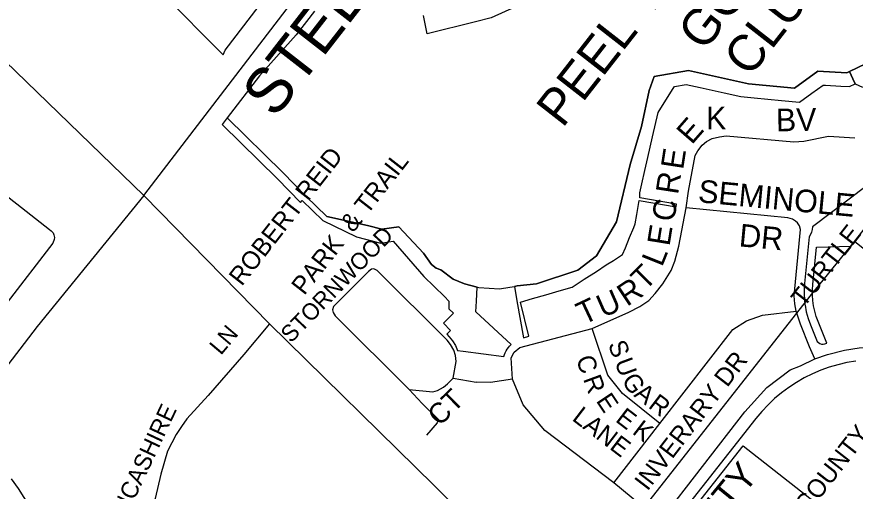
# Model space of a CAD drawing. Extents: x 586326 to 623965, y 4819854 to 4857850.
# Drawn here: x 601997 to 602920, y 4835234 to 4835757 of the extents above; entities that cross this region are included whole.
import ezdxf

# ---------------------------------------------------------------- set-up
doc = ezdxf.new("R2010")
doc.units = 0
for name, color, linetype in [('Lots_Concessions', 7, 'Continuous'), ('Major Rds and Hwys', 7, 'Continuous'), ('Major Rds Lbls', 7, 'Continuous'), ('Minor Rd Lbls', 7, 'Continuous'), ('Minor Rds', 7, 'Continuous'), ('Park Lbls', 7, 'Continuous'), ('Park Outlines', 7, 'Continuous'), ('Private Rd Lbls', 7, 'Continuous'), ('Private Rds', 7, 'Continuous'), ('Proposed Secondary Rds', 7, 'Continuous'), ('Pts of Interest', 7, 'Continuous'), ('Secondary Rds Lbls', 7, 'Continuous')]:
    doc.layers.add(name, color=color, linetype=linetype)

msp = doc.modelspace()

# ---------------------------------------------------------------- linework, layer by layer
at = {"layer": 'Lots_Concessions'}
for p, q in [((602918.07, 4835507.46), (603028.02, 4835648.19)), ((602871.98, 4835450.62), (602918.07, 4835507.46)), ((602679.69, 4835205.94), (602871.98, 4835450.62))]:
    msp.add_line(p, q, dxfattribs=at)
at = {"layer": 'Major Rds and Hwys'}
for points in [[(602136.52, 4835559.52), (602365.73, 4835858.89), (602384.59, 4835883.51), (602393.39, 4835895), (602710.6, 4836309.3), (602732.99, 4836338.55), (602760.48, 4836374.96)], [(601959.88, 4835730.4), (602136.52, 4835559.52)], [(602136.52, 4835559.52), (602018.99, 4835415.3)], [(602274.81, 4835418.04), (602136.52, 4835559.52)], [(602018.99, 4835415.3), (601930.14, 4835299.36)], [(602456, 4835240.31), (602274.81, 4835418.04)], [(602608.53, 4835087.92), (602456, 4835240.31)]]:
    msp.add_lwpolyline(points, dxfattribs=at)
at = {"layer": 'Minor Rds'}
for points in [[(602733.85, 4835546.02), (602736.36, 4835564.48), (602743.79, 4835603.51), (602746.55, 4835608.74), (602751.42, 4835614.97), (602756.37, 4835619.28), (602762.37, 4835622.24), (602770.56, 4835624.28), (602777.82, 4835625.47), (602852.55, 4835618.79), (602863.59, 4835619.37), (602890.7, 4835625.09), (602919.66, 4835623.2)], [(602630.25, 4835413.06), (602670.64, 4835430.87), (602682.91, 4835437.12), (602692.73, 4835443.95), (602699.66, 4835451.47), (602708.11, 4835462.28), (602717.26, 4835477.03), (602721.49, 4835487.18), (602725.85, 4835503.56), (602733.85, 4835546.02)], [(602854.89, 4835431.94), (602853.73, 4835440.32), (602852.94, 4835449.11), (602859.7, 4835521.92), (602858.58, 4835526.23), (602856.57, 4835529.38), (602854.4, 4835531.34), (602851.03, 4835533.44), (602845.82, 4835534.88), (602733.85, 4835546.02)], [(602704.91, 4835308.2), (602785.27, 4835411.86), (602800.38, 4835421.46), (602817.84, 4835427.57), (602854.89, 4835431.94)], [(602875.57, 4835379.46), (602869.63, 4835392.8), (602859.77, 4835417.66), (602854.89, 4835431.94)], [(602274.81, 4835418.04), (602246.53, 4835384.21), (602207.48, 4835338.98), (602183.86, 4835313.49), (602177.93, 4835304.88), (602172, 4835296.27), (602162.7, 4835277.59), (602155.1, 4835252.28), (602149.15, 4835225.68), (602146.42, 4835216.43), (602143.69, 4835207.18), (602138.8, 4835196.17), (602131.82, 4835185.2), (602094.23, 4835147.52), (602089.91, 4835143.37), (602085.61, 4835141.99), (602080.91, 4835142.86), (602075.37, 4835145.69), (602040.96, 4835179.4), (602026.79, 4835195.04), (602018.93, 4835203.98), (601998.38, 4835236.61), (601990.65, 4835247.38)], [(602542.49, 4835356.94), (602541.24, 4835380.52), (602544.26, 4835387.05), (602550.75, 4835391.88), (602630.25, 4835413.06)], [(602704.91, 4835308.2), (602663.8, 4835341.34), (602647.44, 4835361.47), (602630.25, 4835413.06)], [(602654.15, 4835242.77), (602578.24, 4835300.65), (602554.21, 4835328.9), (602542.49, 4835356.94)], [(602654.15, 4835242.77), (602704.91, 4835308.2)], [(602705.33, 4835200.4), (602654.15, 4835242.77)]]:
    msp.add_lwpolyline(points, dxfattribs=at)
at = {"layer": 'Park Outlines'}
for points in [[(602156.54, 4835782.76), (602223.87, 4835714.72), (602225.99, 4835719.75), (602263.68, 4835768.71)], [(602324.43, 4835762.95), (602304.39, 4835736.87), (602263.77, 4835691.44), (602228.35, 4835645.26), (602289.52, 4835584.87), (602314.86, 4835558.72), (602337.95, 4835536.57), (602382.74, 4835526.35), (602398.53, 4835522.44), (602417.21, 4835524.97), (602444.56, 4835495.98), (602453.35, 4835483.59), (602458.52, 4835479.41), (602463.64, 4835477.69), (602477.17, 4835467.26), (602489.84, 4835462.11), (602503.71, 4835458.55), (602505.41, 4835458.11), (602528.37, 4835456.65), (602539.61, 4835458.58), (602544.68, 4835459.36), (602547.66, 4835459.82), (602569.13, 4835462.36), (602614.45, 4835477.3), (602634.94, 4835492.93), (602657.13, 4835530.55), (602672.36, 4835593.91), (602684.57, 4835635.63), (602693, 4835675.28), (602698.51, 4835690.76), (602736.3, 4835697.52), (602802.7, 4835682.81), (602853.37, 4835678.03), (602879.04, 4835696.61), (602910.76, 4835694.92), (602913.7, 4835696.3), (602931.46, 4835704.57)], [(602545.81, 4835767.56), (602519.06, 4835755.5), (602501.91, 4835751.19), (602448.64, 4835737.8), (602444.48, 4835757.84)], [(602931.46, 4835704.57), (602913.7, 4835696.3), (602917.45, 4835688.31), (602920.07, 4835682.71), (602928.16, 4835678.97)], [(602937.04, 4835573.39), (602914.87, 4835556.64), (602873.06, 4835525.07), (602872.7, 4835522.1), (602871.92, 4835519.21), (602870.74, 4835516.45), (602869.18, 4835513.9), (602864.15, 4835462.49), (602863.77, 4835456.68), (602863.75, 4835450.85), (602864.07, 4835445.03), (602864.75, 4835439.25), (602864.8, 4835438.87), (602866.17, 4835431.45), (602868.12, 4835424.16), (602870.64, 4835417.04), (602877.42, 4835400.4), (602878.34, 4835398.76), (602879.63, 4835397.4), (602881.21, 4835396.39), (602883, 4835395.8), (602884.87, 4835395.67), (602886.72, 4835395.99), (602888.82, 4835396.63), (602888.71, 4835396.91), (602879.14, 4835420.5), (602877.1, 4835426.14), (602875.46, 4835431.91), (602874.22, 4835437.78), (602873.39, 4835443.72), (602872.98, 4835449.71), (602872.92, 4835455.63), (602873.26, 4835461.53), (602877.28, 4835502.8), (602915.68, 4835503.91), (602919.53, 4835508.8), (602960.82, 4835476.31)], [(602920.7, 4835377.01), (602910.85, 4835375.33), (602901.11, 4835373.08), (602891.53, 4835370.25), (602882.12, 4835366.87), (602872.94, 4835362.94), (602864, 4835358.48), (602855.33, 4835353.5), (602846.98, 4835348.02), (602838.96, 4835342.06), (602831.3, 4835335.64), (602824.04, 4835328.77), (602817.19, 4835321.5), (602810.78, 4835313.83), (602721.32, 4835200.19), (602727.31, 4835195.52), (602796.71, 4835283.72), (603045.91, 4835087.67)]]:
    msp.add_lwpolyline(points, dxfattribs=at)
for points in [[(602554.81, 4835402.67), (602560.67, 4835404.36), (602551.49, 4835442.13), (602564.68, 4835445.86), (602579.28, 4835450.07), (602593.82, 4835454.36), (602608.38, 4835458.62), (602621.66, 4835467.28), (602634.96, 4835475.92), (602645.85, 4835483), (602653.66, 4835488.07), (602663.82, 4835494.66), (602666.89, 4835502.03), (602671.64, 4835513.42), (602676.09, 4835524.14), (602677.78, 4835528.24), (602679.58, 4835538.77), (602682.19, 4835554.06), (602722.78, 4835547.19), (602723.29, 4835550.15), (602682.69, 4835557.02), (602682.73, 4835562.5), (602684.97, 4835572.35), (602688.3, 4835586.99), (602691.64, 4835601.62), (602696.8, 4835624.19), (602702.97, 4835651.11), (602718.82, 4835676.29), (602720.94, 4835679.66), (602733.73, 4835681.96), (602749.12, 4835678.57), (602775.55, 4835672.69), (602793.94, 4835668.56), (602808.88, 4835667.16), (602823.82, 4835665.75), (602838.76, 4835664.35), (602858.68, 4835662.46), (602872.27, 4835672.3), (602884.69, 4835681.3), (602887.38, 4835681.16), (602904.06, 4835680.27), (602913.73, 4835679.75), (602920.07, 4835682.71), (602917.45, 4835688.31), (602913.7, 4835696.3), (602910.76, 4835694.92), (602879.04, 4835696.61), (602853.37, 4835678.03), (602802.7, 4835682.81), (602736.3, 4835697.52), (602698.51, 4835690.76), (602693, 4835675.28), (602684.57, 4835635.63), (602672.36, 4835593.91), (602657.13, 4835530.55), (602634.94, 4835492.93), (602614.45, 4835477.3), (602569.13, 4835462.36), (602547.66, 4835459.82), (602544.68, 4835459.36), (602547.5, 4835443.58)], [(602532.89, 4835382.23), (602533.62, 4835384.29), (602534.51, 4835386.3), (602535.55, 4835388.25), (602536.72, 4835390.12), (602538.02, 4835391.9), (602539.45, 4835393.58), (602541, 4835395.16), (602502.21, 4835431.41), (602502.84, 4835443.25), (602503.71, 4835458.55), (602489.84, 4835462.11), (602477.17, 4835467.26), (602463.64, 4835477.69), (602458.52, 4835479.41), (602453.35, 4835483.59), (602444.56, 4835495.98), (602417.21, 4835524.97), (602398.53, 4835522.44), (602382.74, 4835526.35), (602337.95, 4835536.57), (602314.86, 4835558.72), (602289.52, 4835584.87), (602228.35, 4835645.26), (602222.85, 4835638), (602283.74, 4835577.8), (602309.04, 4835551.69), (602310.99, 4835554.06), (602333.85, 4835532.1), (602370.79, 4835514.03), (602397.7, 4835507.02), (602406.3, 4835508.45), (602411.26, 4835509.25), (602445.01, 4835470.35), (602467.55, 4835448.1), (602472.62, 4835443.11), (602472.49, 4835434.64), (602477.48, 4835429.7), (602466.56, 4835418.68), (602474.42, 4835410.87), (602470.13, 4835406.55), (602472.73, 4835403.95), (602476.67, 4835399.38), (602479.84, 4835394.24), (602482.16, 4835388.67), (602488.07, 4835388)]]:
    msp.add_lwpolyline(points, close=True, dxfattribs=at)
at = {"layer": 'Private Rds'}
for points in [[(601881.83, 4835640.5), (602032.61, 4835521.95), (602034.48, 4835520.67), (602036.75, 4835518.5), (602037.54, 4835516.24), (602038.13, 4835513.38), (602037.73, 4835511.12), (602036.36, 4835507.08), (601985.94, 4835441.74)], [(602477.24, 4835358.22), (602480.41, 4835376.61), (602479.97, 4835383.19), (602477.81, 4835388.97), (602474.37, 4835395.31), (602470.5, 4835400.27), (602393.67, 4835477.08), (602389.94, 4835478.92), (602387.45, 4835478.46), (602384.15, 4835475.91), (602345.3, 4835437.2), (602344.28, 4835433.69)], [(602344.28, 4835433.69), (602345.03, 4835430.52), (602347.4, 4835426.95), (602428.89, 4835345.64)], [(602428.89, 4835345.64), (602454.93, 4835343.16), (602459.81, 4835344.72), (602466.49, 4835348.32), (602470.98, 4835352.13), (602477.24, 4835358.22)], [(602477.24, 4835358.22), (602502.46, 4835353.72)], [(602542.49, 4835356.94), (602518.28, 4835353.41), (602502.46, 4835353.72)], [(602428.89, 4835345.64), (602443.11, 4835330.23), (602460.81, 4835312.96), (602459.74, 4835308.84), (602447.74, 4835295.41)]]:
    msp.add_lwpolyline(points, dxfattribs=at)
at = {"layer": 'Proposed Secondary Rds'}
for points in [[(602875.57, 4835379.46), (602889.47, 4835384.43), (602908.32, 4835388.96), (602924.42, 4835391.68), (602938.86, 4835392.43), (602957.63, 4835392.65), (602973.27, 4835390.72), (602987.19, 4835387.89)], [(602705.33, 4835200.4), (602798.65, 4835320.98), (602822.82, 4835347.86), (602848.37, 4835367.56), (602859.75, 4835371.93), (602875.57, 4835379.46)]]:
    msp.add_lwpolyline(points, dxfattribs=at)

# ---------------------------------------------------------------- texts
at = {"layer": 'Major Rds Lbls'}
msp.add_text('STEELES        AV  E', height=49.992, rotation=52.10745, dxfattribs=at).set_placement((602280.85, 4835643.29))
at = {"layer": 'Minor Rd Lbls'}
for s, height, rotation, p in [('K', 25, 0.00002, (602755.77, 4835632.54)), ('BV', 25.002, 1.11385, (602832.98, 4835630.2)), ('E', 25, 48.94014, (602740, 4835614.76)), ('E', 25, 81.25386, (602730.49, 4835587.39)), ('R', 25, 81.25386, (602724.87, 4835559.87)), ('SEMINOLE', 25.002, 354.583, (602746.4, 4835552.3)), ('C', 25, 80.75391, (602720.51, 4835529.7)), ('E', 25, 80.75391, (602715.45, 4835503.05)), ('DR', 25.002, 354.583, (602791.36, 4835503.62)), ('L', 25, 68.19861, (602707.28, 4835480)), ('T', 25, 45.00002, (602688.39, 4835453.62)), ('R', 25, 33.69009, (602668.63, 4835436.63)), ('U', 25, 23.6294, (602642.19, 4835424.47)), ('T', 25, 25.20114, (602620.65, 4835416.5)), ('LN', 18.408, 49.78913, (602221.31, 4835382.7)), ('S', 20, 290.28258, (602647.52, 4835395.71)), ('INVERARY DR', 19.998, 52.47158, (602691.26, 4835232.96)), ('C', 20, 290.28258, (602612.11, 4835379.33)), ('U', 20, 290.28258, (602654.83, 4835376.23)), ('R', 20, 290.28258, (602620.15, 4835357.4)), ('G', 20, 303.69009, (602662.15, 4835355.54)), ('A', 20, 322.54944, (602675.37, 4835338.7)), ('E', 20, 303.69009, (602634.06, 4835333.24)), ('R', 20, 322.54944, (602691.17, 4835326.42)), ('LANCASHIRE', 18.783, 64.82761, (602104.99, 4835178.47)), ('LANE', 19.998, 322.54944, (602607.19, 4835312.49)), ('E', 20, 322.54944, (602654.96, 4835311.1)), ('K', 20, 322.54944, (602673.51, 4835297.67))]:
    msp.add_text(s, height=height, rotation=rotation, dxfattribs=at).set_placement(p)
at = {"layer": 'Park Lbls'}
for s, p in [('TURTLE    CREEK', (602863.58, 4835435.34)), ('ROBERT REID', (602244.39, 4835458.77)), ('PARK  & TRAIL', (602313.19, 4835448.7)), ('COUNTY COURT', (602867.39, 4835207.46))]:
    msp.add_text(s, height=19.992, rotation=52.00002, dxfattribs=at).set_placement(p)
at = {"layer": 'Private Rd Lbls'}
for s, height, rotation, p in [('STORNWOOD', 18.285, 46.01983, (602298.59, 4835396.1)), ('CT', 22.289, 44.41731, (602462.33, 4835304.43))]:
    msp.add_text(s, height=height, rotation=rotation, dxfattribs=at).set_placement(p)
at = {"layer": 'Pts of Interest'}
for s, p in [('PEEL VILLAGE', (602597.74, 4835633.08)), ('GOLF', (602753.58, 4835717.26)), ('CLUB', (602803.9, 4835688.81))]:
    msp.add_text(s, height=39.984, rotation=52.00002, dxfattribs=at).set_placement(p)
at = {"layer": 'Secondary Rds Lbls'}
msp.add_text('COUNTY', height=29.161, rotation=50.77392, dxfattribs=at).set_placement((602710.12, 4835122.42))

doc.saveas('drawing.dxf')
